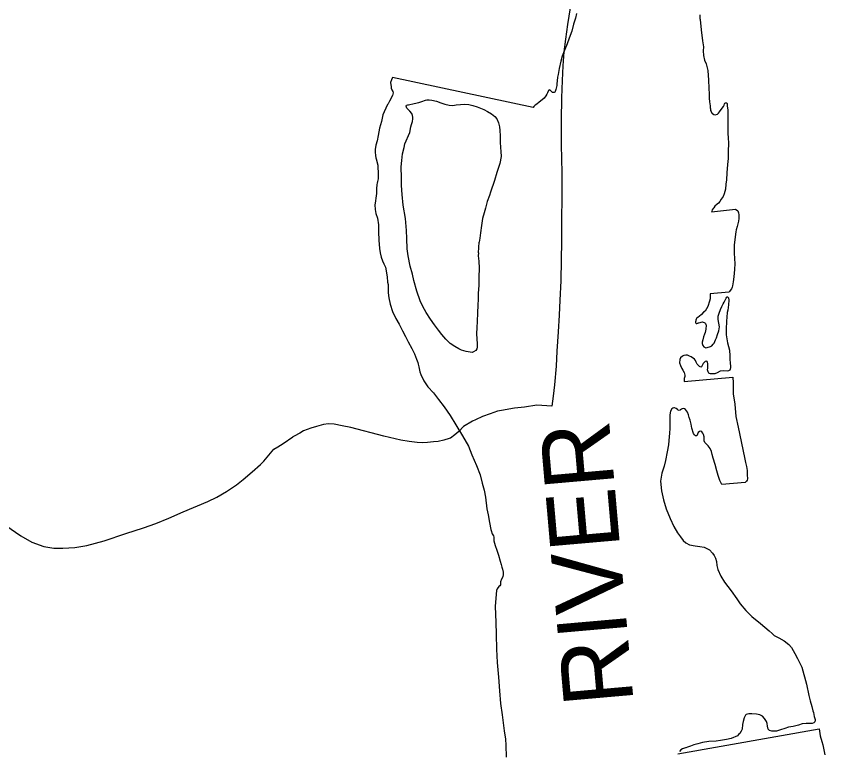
# Model space of a CAD drawing. Extents: x -939622 to -934222, y 1383701 to 1385301.
# Drawn here: x -935509.14 to -935487.07, y 1384481.13 to 1384501.17 of the extents above; entities that cross this region are included whole.
import ezdxf

# ---------------------------------------------------------------- set-up
doc = ezdxf.new("R2010")
doc.units = 0
doc.layers.add('3', color=7, linetype='Continuous')
doc.layers.add('9', color=7, linetype='Continuous')

msp = doc.modelspace()

# ---------------------------------------------------------------- linework, layer by layer
at = {"layer": '3'}
for points in [[(-935494.021, 1384501.399), (-935494.086, 1384500.946), (-935494.144, 1384500.544), (-935494.187, 1384500.195), (-935494.216, 1384499.816), (-935494.233, 1384499.42), (-935494.256, 1384498.942), (-935494.26, 1384498.33), (-935494.261, 1384497.66), (-935494.245, 1384496.898), (-935494.245, 1384496.226), (-935494.25, 1384495.625), (-935494.255, 1384495.028), (-935494.262, 1384494.524), (-935494.271, 1384493.95), (-935494.295, 1384493.424), (-935494.317, 1384493.018), (-935494.345, 1384492.564), (-935494.378, 1384492.029), (-935494.4, 1384491.623), (-935494.443, 1384491.114), (-935494.479, 1384490.808), (-935494.521, 1384490.531), (-935494.93, 1384490.558), (-935495.261, 1384490.506), (-935495.532, 1384490.479), (-935495.892, 1384490.416), (-935495.996, 1384490.395), (-935496.199, 1384490.326), (-935496.411, 1384490.254), (-935496.598, 1384490.161), (-935496.686, 1384490.12), (-935496.924, 1384489.977), (-935497.057, 1384489.846), (-935497.169, 1384489.755), (-935497.284, 1384489.661), (-935497.319, 1384489.65), (-935497.467, 1384489.602), (-935497.624, 1384489.572), (-935497.749, 1384489.556), (-935497.911, 1384489.54), (-935498.045, 1384489.533), (-935498.196, 1384489.542), (-935498.414, 1384489.572)], [(-935498.414, 1384489.572), (-935498.638, 1384489.604), (-935499.098, 1384489.714), (-935500, 1384489.948), (-935500.239, 1384489.995), (-935500.455, 1384490.043), (-935500.609, 1384490.049), (-935500.749, 1384490.029), (-935500.938, 1384489.982), (-935501.092, 1384489.934), (-935501.298, 1384489.859), (-935501.399, 1384489.799), (-935501.55, 1384489.712), (-935501.589, 1384489.698)], [(-935507.209, 1384486.736), (-935506.733, 1384486.862), (-935506.147, 1384487.063), (-935505.666, 1384487.218), (-935505.324, 1384487.334), (-935504.968, 1384487.477), (-935504.577, 1384487.651), (-935503.91, 1384487.933), (-935503.656, 1384488.052), (-935503.396, 1384488.207), (-935503.128, 1384488.39), (-935502.943, 1384488.531), (-935502.692, 1384488.746), (-935502.466, 1384488.942), (-935502.379, 1384489.029), (-935502.107, 1384489.362), (-935501.994, 1384489.42), (-935501.847, 1384489.518), (-935501.589, 1384489.698)], [(-935509.419, 1384487.282), (-935509.012, 1384486.996), (-935508.709, 1384486.821), (-935508.382, 1384486.702), (-935508.105, 1384486.664), (-935507.864, 1384486.657), (-935507.532, 1384486.681), (-935507.209, 1384486.736)]]:
    msp.add_lwpolyline(points, dxfattribs=at)
at = {"layer": '9'}
for points in [[(-935493.847, 1384501.246), (-935493.873, 1384501.121), (-935493.924, 1384500.952), (-935493.97, 1384500.762), (-935494.043, 1384500.574), (-935494.1, 1384500.417), (-935494.163, 1384500.26), (-935494.231, 1384500.078), (-935494.268, 1384499.94), (-935494.314, 1384499.747), (-935494.347, 1384499.579), (-935494.361, 1384499.509), (-935494.38, 1384499.312), (-935494.384, 1384499.279), (-935494.394, 1384499.245), (-935494.41, 1384499.169), (-935494.423, 1384499.12), (-935494.434, 1384499.101), (-935494.454, 1384499.091), (-935494.46, 1384499.087), (-935494.481, 1384499.086), (-935494.496, 1384499.088), (-935494.54, 1384499.131), (-935494.547, 1384499.14), (-935494.569, 1384499.157), (-935494.587, 1384499.159), (-935494.604, 1384499.146), (-935494.637, 1384499.08), (-935494.655, 1384499.04), (-935494.683, 1384498.996), (-935494.731, 1384498.939), (-935494.828, 1384498.852), (-935494.862, 1384498.823), (-935494.931, 1384498.771), (-935494.972, 1384498.744), (-935495.011, 1384498.706), (-935495.031, 1384498.678), (-935498.87, 1384499.501), (-935498.893, 1384499.437), (-935498.916, 1384499.363), (-935498.909, 1384499.294), (-935498.906, 1384499.249), (-935498.898, 1384499.207), (-935498.881, 1384499.163), (-935498.86, 1384499.113), (-935498.849, 1384499.077), (-935498.863, 1384499.007), (-935498.947, 1384498.855), (-935498.988, 1384498.777), (-935499.005, 1384498.761), (-935499.096, 1384498.566), (-935499.127, 1384498.479), (-935499.167, 1384498.296), (-935499.22, 1384498.112), (-935499.26, 1384497.914), (-935499.287, 1384497.77), (-935499.323, 1384497.651), (-935499.343, 1384497.532)], [(-935490.48, 1384501.212), (-935490.48, 1384501.11), (-935490.473, 1384501.083), (-935490.441, 1384500.801), (-935490.403, 1384500.496), (-935490.382, 1384500.337), (-935490.384, 1384500.223), (-935490.38, 1384500.096), (-935490.346, 1384499.971), (-935490.301, 1384499.869), (-935490.255, 1384499.69), (-935490.237, 1384499.429), (-935490.23, 1384499.206), (-935490.224, 1384499.044), (-935490.221, 1384498.935), (-935490.218, 1384498.833), (-935490.197, 1384498.728), (-935490.194, 1384498.674), (-935490.189, 1384498.641), (-935490.184, 1384498.599), (-935490.17, 1384498.573), (-935490.15, 1384498.529), (-935490.134, 1384498.512), (-935490.099, 1384498.49), (-935490.059, 1384498.477), (-935489.997, 1384498.496), (-935489.969, 1384498.521), (-935489.938, 1384498.565), (-935489.866, 1384498.66), (-935489.833, 1384498.71), (-935489.817, 1384498.744), (-935489.807, 1384498.781), (-935489.793, 1384498.797), (-935489.778, 1384498.807), (-935489.757, 1384498.808), (-935489.745, 1384498.806), (-935489.735, 1384498.788), (-935489.728, 1384498.719), (-935489.716, 1384498.614), (-935489.713, 1384498.449), (-935489.716, 1384498.132), (-935489.712, 1384497.966), (-935489.703, 1384497.861), (-935489.697, 1384497.698), (-935489.7, 1384497.49), (-935489.703, 1384497.288), (-935489.724, 1384497.124), (-935489.741, 1384496.9), (-935489.754, 1384496.706), (-935489.765, 1384496.588), (-935489.776, 1384496.451), (-935489.814, 1384496.329), (-935489.842, 1384496.251), (-935489.895, 1384496.176), (-935489.931, 1384496.114), (-935489.964, 1384496.07), (-935490.007, 1384496.04), (-935490.065, 1384495.991), (-935490.095, 1384495.947), (-935490.112, 1384495.925), (-935490.137, 1384495.888), (-935490.15, 1384495.854), (-935490.158, 1384495.835), (-935489.504, 1384495.903), (-935489.439, 1384495.861), (-935489.424, 1384495.811), (-935489.409, 1384495.755), (-935489.412, 1384495.652), (-935489.42, 1384495.582), (-935489.459, 1384495.432), (-935489.487, 1384495.343), (-935489.499, 1384495.285), (-935489.52, 1384495.082), (-935489.538, 1384494.921), (-935489.538, 1384494.716), (-935489.532, 1384494.55), (-935489.525, 1384494.427), (-935489.534, 1384494.264), (-935489.549, 1384494.058), (-935489.568, 1384493.921), (-935489.589, 1384493.814), (-935489.596, 1384493.78), (-935489.614, 1384493.731), (-935489.648, 1384493.684), (-935489.667, 1384493.662)], [(-935496.522, 1384494.72), (-935496.526, 1384494.632), (-935496.506, 1384494.486), (-935496.498, 1384494.299), (-935496.511, 1384494.048), (-935496.514, 1384493.837), (-935496.525, 1384493.607), (-935496.531, 1384493.447), (-935496.537, 1384493.295), (-935496.545, 1384493.069), (-935496.551, 1384492.851), (-935496.564, 1384492.67), (-935496.573, 1384492.515), (-935496.565, 1384492.362), (-935496.558, 1384492.242), (-935496.555, 1384492.142), (-935496.567, 1384492.093), (-935496.595, 1384492.05), (-935496.653, 1384492.016), (-935496.691, 1384491.999), (-935496.854, 1384492.02), (-935496.983, 1384492.058), (-935497.06, 1384492.098), (-935497.166, 1384492.159), (-935497.293, 1384492.242), (-935497.406, 1384492.365), (-935497.518, 1384492.488), (-935497.611, 1384492.604), (-935497.722, 1384492.754), (-935497.829, 1384492.902), (-935497.945, 1384493.085), (-935498.036, 1384493.255), (-935498.111, 1384493.41), (-935498.201, 1384493.671), (-935498.28, 1384493.965), (-935498.323, 1384494.137), (-935498.384, 1384494.351), (-935498.442, 1384494.631), (-935498.468, 1384494.826), (-935498.475, 1384495.103), (-935498.487, 1384495.322), (-935498.512, 1384495.649), (-935498.572, 1384496.017), (-935498.604, 1384496.311), (-935498.62, 1384496.548), (-935498.62, 1384496.759), (-935498.632, 1384497.063), (-935498.614, 1384497.233), (-935498.594, 1384497.412), (-935498.551, 1384497.589), (-935498.532, 1384497.693), (-935498.397, 1384497.999), (-935498.366, 1384498.152), (-935498.346, 1384498.219), (-935498.336, 1384498.244), (-935498.321, 1384498.296), (-935498.31, 1384498.372), (-935498.31, 1384498.418), (-935498.318, 1384498.465), (-935498.342, 1384498.515), (-935498.397, 1384498.581), (-935498.441, 1384498.624), (-935498.471, 1384498.662), (-935498.495, 1384498.712), (-935498.492, 1384498.727), (-935498.484, 1384498.739), (-935498.475, 1384498.746), (-935498.446, 1384498.754), (-935498.431, 1384498.754), (-935498.274, 1384498.788), (-935498.143, 1384498.816), (-935498.067, 1384498.845), (-935497.967, 1384498.881), (-935497.931, 1384498.889), (-935497.862, 1384498.887), (-935497.792, 1384498.878), (-935497.668, 1384498.855), (-935497.548, 1384498.808), (-935497.441, 1384498.772), (-935497.319, 1384498.74), (-935497.217, 1384498.737), (-935497.128, 1384498.754), (-935497.011, 1384498.763), (-935496.907, 1384498.772), (-935496.78, 1384498.765), (-935496.673, 1384498.734), (-935496.557, 1384498.699), (-935496.376, 1384498.625), (-935496.274, 1384498.573), (-935496.162, 1384498.51), (-935496.074, 1384498.434), (-935496.022, 1384498.371), (-935495.971, 1384498.265), (-935495.947, 1384498.155), (-935495.932, 1384498.056), (-935495.93, 1384497.908), (-935495.923, 1384497.734), (-935495.914, 1384497.587), (-935495.905, 1384497.479), (-935495.903, 1384497.343), (-935495.937, 1384497.151)], [(-935499.343, 1384497.532), (-935499.339, 1384497.463), (-935499.334, 1384497.37), (-935499.324, 1384497.31), (-935499.314, 1384497.283), (-935499.27, 1384497.105), (-935499.262, 1384497.012), (-935499.254, 1384496.931), (-935499.253, 1384496.847), (-935499.261, 1384496.737), (-935499.278, 1384496.661), (-935499.285, 1384496.618), (-935499.294, 1384496.576), (-935499.3, 1384496.464), (-935499.304, 1384496.334), (-935499.313, 1384496.267), (-935499.338, 1384496.073), (-935499.344, 1384496.027), (-935499.34, 1384495.898), (-935499.321, 1384495.79), (-935499.278, 1384495.66), (-935499.25, 1384495.477), (-935499.245, 1384495.285), (-935499.235, 1384495.065), (-935499.222, 1384494.834), (-935499.206, 1384494.714), (-935499.175, 1384494.601), (-935499.136, 1384494.495), (-935499.099, 1384494.412), (-935499.061, 1384494.324), (-935499.046, 1384494.283), (-935499.036, 1384494.217), (-935499.016, 1384494.061), (-935498.998, 1384493.914), (-935498.983, 1384493.852), (-935498.982, 1384493.731), (-935498.985, 1384493.626), (-935498.968, 1384493.485), (-935498.928, 1384493.312), (-935498.862, 1384493.111), (-935498.779, 1384492.92), (-935498.687, 1384492.771), (-935498.595, 1384492.589), (-935498.509, 1384492.438), (-935498.434, 1384492.291), (-935498.339, 1384492.106), (-935498.268, 1384491.957), (-935498.209, 1384491.815), (-935498.176, 1384491.721), (-935498.165, 1384491.682), (-935498.149, 1384491.605), (-935498.117, 1384491.468), (-935498.095, 1384491.397), (-935498.01, 1384491.224), (-935497.901, 1384491.061), (-935497.748, 1384490.895), (-935497.615, 1384490.718), (-935497.459, 1384490.519), (-935497.295, 1384490.275), (-935497.134, 1384490.022), (-935496.951, 1384489.725), (-935496.794, 1384489.444), (-935496.697, 1384489.206), (-935496.572, 1384488.914), (-935496.476, 1384488.657), (-935496.415, 1384488.432), (-935496.366, 1384488.244), (-935496.33, 1384488.05), (-935496.288, 1384487.736), (-935496.255, 1384487.572), (-935496.216, 1384487.36), (-935496.181, 1384487.172), (-935496.177, 1384487.142), (-935496.144, 1384487.051), (-935496.111, 1384486.992), (-935496.103, 1384486.96), (-935496.098, 1384486.918), (-935496.1, 1384486.857), (-935496.063, 1384486.73), (-935496.017, 1384486.603), (-935495.973, 1384486.472), (-935495.925, 1384486.306), (-935495.902, 1384486.217), (-935495.879, 1384486.146), (-935495.864, 1384486.09), (-935495.848, 1384486.009), (-935495.841, 1384485.943), (-935495.858, 1384485.876), (-935495.888, 1384485.817), (-935495.922, 1384485.742), (-935495.918, 1384485.716), (-935495.915, 1384485.664), (-935495.934, 1384485.633), (-935495.96, 1384485.614), (-935496.005, 1384485.554), (-935496.023, 1384485.507), (-935496.041, 1384485.404), (-935496.067, 1384485.071), (-935496.043, 1384484.638), (-935496.035, 1384484.303), (-935496.025, 1384483.903)], [(-935495.937, 1384497.151), (-935496.014, 1384496.908), (-935496.085, 1384496.69), (-935496.193, 1384496.367), (-935496.218, 1384496.278), (-935496.284, 1384496.118), (-935496.33, 1384495.934), (-935496.368, 1384495.811), (-935496.407, 1384495.655), (-935496.438, 1384495.461), (-935496.466, 1384495.26), (-935496.482, 1384495.117), (-935496.496, 1384495.005)], [(-935496.522, 1384494.72), (-935496.496, 1384495.005)], [(-935489.667, 1384493.662), (-935489.684, 1384493.643), (-935490.195, 1384493.598), (-935490.193, 1384493.46), (-935490.214, 1384493.395), (-935490.262, 1384493.251), (-935490.336, 1384493.126), (-935490.374, 1384493.094), (-935490.433, 1384493.03), (-935490.493, 1384492.978), (-935490.519, 1384492.959), (-935490.565, 1384492.923), (-935490.579, 1384492.904), (-935490.581, 1384492.895), (-935490.584, 1384492.885), (-935490.588, 1384492.858), (-935490.593, 1384492.834), (-935490.592, 1384492.816), (-935490.585, 1384492.798), (-935490.575, 1384492.789), (-935490.56, 1384492.79), (-935490.54, 1384492.794), (-935490.525, 1384492.798), (-935490.51, 1384492.802), (-935490.469, 1384492.817), (-935490.445, 1384492.827), (-935490.401, 1384492.833), (-935490.345, 1384492.809), (-935490.32, 1384492.786), (-935490.31, 1384492.765), (-935490.305, 1384492.742), (-935490.311, 1384492.633), (-935490.33, 1384492.547), (-935490.346, 1384492.501), (-935490.377, 1384492.421), (-935490.4, 1384492.347), (-935490.417, 1384492.283), (-935490.418, 1384492.246), (-935490.394, 1384492.188), (-935490.365, 1384492.15), (-935490.331, 1384492.131), (-935490.318, 1384492.126), (-935490.274, 1384492.131), (-935490.188, 1384492.16), (-935490.153, 1384492.183), (-935490.114, 1384492.222), (-935490.088, 1384492.253), (-935490.051, 1384492.34), (-935490.024, 1384492.396), (-935489.999, 1384492.485), (-935489.96, 1384492.586), (-935489.942, 1384492.693), (-935489.96, 1384492.797), (-935489.975, 1384492.899), (-935489.977, 1384492.99), (-935489.949, 1384493.07), (-935489.912, 1384493.168), (-935489.875, 1384493.252), (-935489.84, 1384493.326), (-935489.813, 1384493.373), (-935489.791, 1384493.407), (-935489.764, 1384493.463), (-935489.756, 1384493.482), (-935489.742, 1384493.504), (-935489.731, 1384493.516), (-935489.722, 1384493.517), (-935489.694, 1384493.488), (-935489.687, 1384493.428), (-935489.692, 1384493.298), (-935489.716, 1384493.152), (-935489.731, 1384493.085), (-935489.744, 1384492.961), (-935489.75, 1384492.849), (-935489.759, 1384492.637), (-935489.756, 1384492.483), (-935489.72, 1384492.265), (-935489.669, 1384492.063), (-935489.66, 1384491.91), (-935489.658, 1384491.817), (-935489.649, 1384491.708), (-935489.641, 1384491.624), (-935489.642, 1384491.585), (-935489.648, 1384491.543), (-935489.662, 1384491.515), (-935489.694, 1384491.495), (-935489.735, 1384491.486), (-935489.841, 1384491.495), (-935489.922, 1384491.488), (-935490.006, 1384491.441), (-935490.068, 1384491.416), (-935490.139, 1384491.412), (-935490.184, 1384491.412), (-935490.215, 1384491.423), (-935490.234, 1384491.437), (-935490.241, 1384491.448), (-935490.251, 1384491.466), (-935490.266, 1384491.522), (-935490.263, 1384491.571), (-935490.259, 1384491.622), (-935490.258, 1384491.652), (-935490.257, 1384491.683)], [(-935490.257, 1384491.683), (-935490.261, 1384491.701), (-935490.265, 1384491.715), (-935490.268, 1384491.727), (-935490.282, 1384491.754), (-935490.298, 1384491.765), (-935490.336, 1384491.754), (-935490.384, 1384491.697), (-935490.403, 1384491.665), (-935490.411, 1384491.644), (-935490.419, 1384491.625), (-935490.43, 1384491.603), (-935490.453, 1384491.599), (-935490.487, 1384491.612), (-935490.548, 1384491.681), (-935490.575, 1384491.731), (-935490.599, 1384491.778), (-935490.622, 1384491.813), (-935490.716, 1384491.88), (-935490.756, 1384491.898), (-935490.811, 1384491.925), (-935490.862, 1384491.928), (-935490.919, 1384491.913), (-935490.954, 1384491.896), (-935491.005, 1384491.848), (-935491.027, 1384491.808), (-935491.033, 1384491.714), (-935491.008, 1384491.643), (-935490.968, 1384491.564), (-935490.938, 1384491.517), (-935490.901, 1384491.45), (-935490.888, 1384491.378), (-935490.889, 1384491.342), (-935490.901, 1384491.29), (-935490.906, 1384491.278), (-935490.907, 1384491.244), (-935490.906, 1384491.217), (-935490.908, 1384491.202), (-935489.576, 1384491.321), (-935489.564, 1384491.17), (-935489.569, 1384491.041), (-935489.565, 1384490.869), (-935489.522, 1384490.588), (-935489.494, 1384490.255), (-935489.432, 1384489.963), (-935489.392, 1384489.787), (-935489.341, 1384489.524), (-935489.259, 1384489.131), (-935489.227, 1384489), (-935489.206, 1384488.887), (-935489.19, 1384488.776), (-935489.184, 1384488.662), (-935489.177, 1384488.551), (-935489.19, 1384488.511), (-935489.207, 1384488.486), (-935489.238, 1384488.451), (-935489.877, 1384488.396), (-935489.928, 1384488.502), (-935489.981, 1384488.64), (-935490.012, 1384488.768), (-935490.061, 1384488.943), (-935490.111, 1384489.118), (-935490.137, 1384489.213), (-935490.163, 1384489.299), (-935490.198, 1384489.382), (-935490.25, 1384489.451), (-935490.285, 1384489.488), (-935490.313, 1384489.517), (-935490.339, 1384489.54), (-935490.356, 1384489.587), (-935490.357, 1384489.653), (-935490.36, 1384489.701), (-935490.378, 1384489.758), (-935490.392, 1384489.796), (-935490.427, 1384489.83), (-935490.455, 1384489.847), (-935490.485, 1384489.842), (-935490.523, 1384489.816), (-935490.538, 1384489.773), (-935490.548, 1384489.742), (-935490.56, 1384489.726), (-935490.577, 1384489.722), (-935490.596, 1384489.727), (-935490.627, 1384489.752), (-935490.653, 1384489.787), (-935490.694, 1384489.933), (-935490.716, 1384490.043), (-935490.743, 1384490.147), (-935490.768, 1384490.224), (-935490.791, 1384490.301), (-935490.812, 1384490.369), (-935490.839, 1384490.41), (-935490.867, 1384490.438), (-935490.893, 1384490.458), (-935490.914, 1384490.466), (-935490.956, 1384490.463), (-935490.982, 1384490.453), (-935491.005, 1384490.433), (-935491.017, 1384490.427), (-935491.043, 1384490.413), (-935491.065, 1384490.424)], [(-935491.065, 1384490.424), (-935491.09, 1384490.444), (-935491.128, 1384490.472), (-935491.165, 1384490.491), (-935491.192, 1384490.489), (-935491.215, 1384490.482), (-935491.244, 1384490.462), (-935491.279, 1384490.397), (-935491.294, 1384490.293), (-935491.294, 1384490.173), (-935491.297, 1384489.922), (-935491.305, 1384489.798), (-935491.324, 1384489.598), (-935491.335, 1384489.474), (-935491.372, 1384489.284), (-935491.416, 1384489.05), (-935491.452, 1384488.897), (-935491.516, 1384488.703), (-935491.549, 1384488.487), (-935491.525, 1384488.226), (-935491.474, 1384487.976), (-935491.394, 1384487.733), (-935491.289, 1384487.465), (-935491.19, 1384487.247), (-935491.084, 1384487.075), (-935491.003, 1384486.968), (-935490.931, 1384486.867), (-935490.861, 1384486.807), (-935490.762, 1384486.747), (-935490.607, 1384486.722), (-935490.474, 1384486.706), (-935490.356, 1384486.689), (-935490.217, 1384486.618), (-935490.131, 1384486.527), (-935490.085, 1384486.457), (-935490.051, 1384486.386), (-935490.024, 1384486.297), (-935490.012, 1384486.187), (-935489.985, 1384486.08), (-935489.909, 1384485.897), (-935489.809, 1384485.737), (-935489.624, 1384485.494), (-935489.468, 1384485.28), (-935489.376, 1384485.146), (-935489.224, 1384484.956), (-935489.056, 1384484.8), (-935488.826, 1384484.605), (-935488.703, 1384484.509), (-935488.589, 1384484.401), (-935488.507, 1384484.333), (-935488.447, 1384484.277), (-935488.32, 1384484.218), (-935488.174, 1384484.132), (-935488.046, 1384484.034), (-935487.972, 1384483.948), (-935487.885, 1384483.79), (-935487.808, 1384483.65), (-935487.698, 1384483.418), (-935487.57, 1384482.952), (-935487.504, 1384482.639), (-935487.466, 1384482.499), (-935487.418, 1384482.342), (-935487.39, 1384482.226), (-935487.375, 1384482.176), (-935487.354, 1384482.068), (-935487.331, 1384481.985), (-935487.332, 1384481.952), (-935487.337, 1384481.927), (-935487.365, 1384481.899), (-935487.415, 1384481.878), (-935487.574, 1384481.878), (-935487.688, 1384481.865), (-935487.788, 1384481.829), (-935487.93, 1384481.797), (-935488.061, 1384481.777), (-935488.161, 1384481.744), (-935488.276, 1384481.702), (-935488.385, 1384481.671), (-935488.514, 1384481.67), (-935488.578, 1384481.687), (-935488.61, 1384481.725), (-935488.63, 1384481.802), (-935488.64, 1384481.88), (-935488.658, 1384481.933), (-935488.711, 1384482.012), (-935488.769, 1384482.075), (-935488.837, 1384482.116), (-935488.931, 1384482.132), (-935489.058, 1384482.143), (-935489.136, 1384482.141), (-935489.212, 1384482.119), (-935489.233, 1384482.105), (-935489.267, 1384482.031), (-935489.295, 1384481.93), (-935489.311, 1384481.851), (-935489.325, 1384481.723), (-935489.349, 1384481.664), (-935489.387, 1384481.608), (-935489.419, 1384481.579), (-935489.45, 1384481.541), (-935489.62, 1384481.471)], [(-935496.025, 1384483.903), (-935496.007, 1384483.539), (-935495.969, 1384483.137), (-935495.948, 1384482.767), (-935495.922, 1384482.422), (-935495.875, 1384482.117), (-935495.847, 1384481.898), (-935495.817, 1384481.68), (-935495.786, 1384481.453), (-935495.776, 1384481.29), (-935495.766, 1384480.959)], [(-935491.079, 1384481.05), (-935487.224, 1384481.732), (-935487.195, 1384481.543), (-935487.15, 1384481.389), (-935487.124, 1384481.294), (-935487.066, 1384481.026)], [(-935489.62, 1384481.471), (-935489.75, 1384481.445), (-935489.911, 1384481.415), (-935490.033, 1384481.399), (-935490.228, 1384481.391), (-935490.409, 1384481.356), (-935490.53, 1384481.322), (-935490.642, 1384481.292), (-935490.737, 1384481.262), (-935490.81, 1384481.234), (-935490.863, 1384481.216), (-935490.869, 1384481.212), (-935490.948, 1384481.184), (-935490.995, 1384481.16), (-935491.037, 1384481.112)]]:
    msp.add_lwpolyline(points, dxfattribs=at)

# ---------------------------------------------------------------- texts
msp.add_text('RIVER', height=1.9008, rotation=95, dxfattribs=at).set_placement((-935492.283, 1384482.449))

doc.saveas('drawing.dxf')
